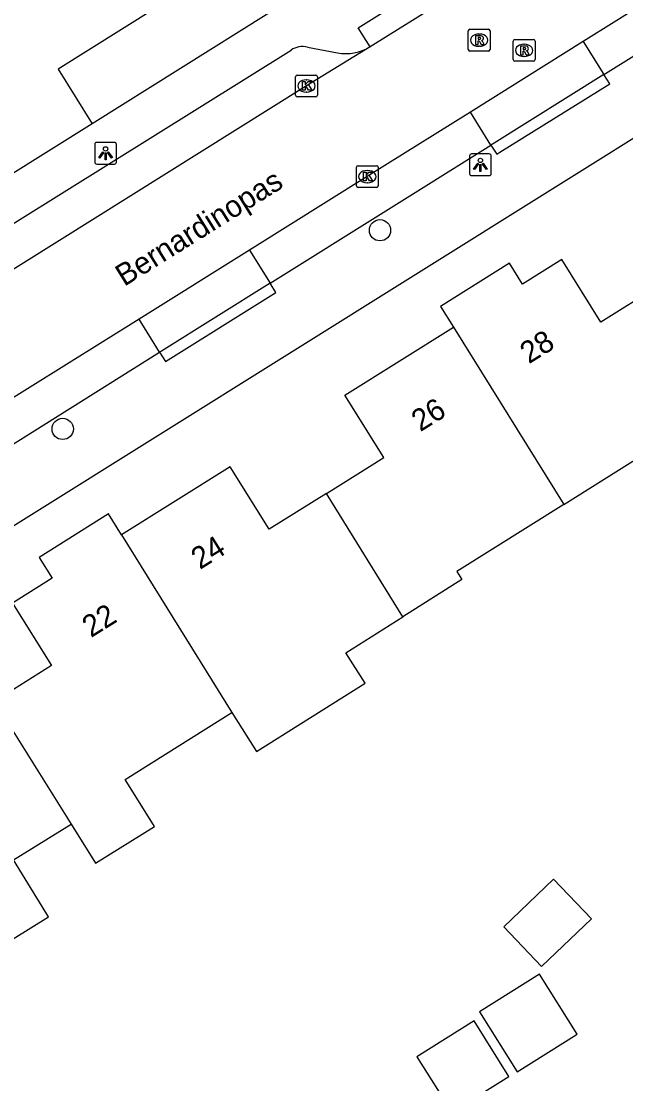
# Model space of a CAD drawing. Extents: x 158838 to 160074, y 386376 to 387776.
# Drawn here: x 159164.4 to 159192.17, y 386920.78 to 386969.57 of the extents above; entities that cross this region are included whole.
import ezdxf

# ---------------------------------------------------------------- set-up
doc = ezdxf.new("R2010")
doc.units = 0
for name, color, linetype in [('IMGEO_Boom', 7, 'Continuous'), ('IMGEO_Kolk', 7, 'Continuous'), ('IMGEO_Lichtpunt', 7, 'Continuous'), ('IMGEO_Openbare_ruimte_label', 7, 'Continuous'), ('IMGEO_Pand', 7, 'Continuous'), ('IMGEO_Pand_nummerreeks', 7, 'Continuous'), ('IMGEO_Parkeervlak_open', 7, 'Continuous'), ('IMGEO_Rijbaan_lokaal_gesloten', 7, 'Continuous'), ('IMGEO_Rioolput', 7, 'Continuous'), ('IMGEO_Voetpad_open', 7, 'Continuous')]:
    doc.layers.add(name, color=color, linetype=linetype)

msp = doc.modelspace()

# ---------------------------------------------------------------- linework, layer by layer
at = {"layer": 'IMGEO_Boom'}
for centre in [(159180.879, 386959.972), (159166.304, 386950.85)]:
    msp.add_circle(centre, 0.489, dxfattribs=at)
at = {"layer": 'IMGEO_Kolk'}
for p, q in [((159177.002, 386966.171), (159177.002, 386967.023)), ((159177.077, 386967.097), (159177.929, 386967.097)), ((159177.49, 386966.877), (159177.515, 386966.877)), ((159178.003, 386967.023), (159178.003, 386966.171)), ((159177.929, 386966.097), (159177.077, 386966.097)), ((159177.513, 386966.317), (159177.488, 386966.317)), ((159179.797, 386962.009), (159179.797, 386962.861)), ((159179.872, 386962.935), (159180.724, 386962.935)), ((159180.285, 386962.715), (159180.31, 386962.715)), ((159180.798, 386962.861), (159180.798, 386962.009)), ((159180.308, 386962.155), (159180.283, 386962.155)), ((159180.724, 386961.935), (159179.872, 386961.935))]:
    msp.add_line(p, q, dxfattribs=at)
for points in [[(159177.002, 386966.171), (159177.002, 386967.023)], [(159177.077, 386967.097), (159177.929, 386967.097)], [(159178.003, 386967.023), (159178.003, 386966.171)], [(159177.323, 386966.797), (159177.446, 386966.797), (159177.446, 386966.646), (159177.576, 386966.797), (159177.74, 386966.797), (159177.594, 386966.646), (159177.747, 386966.397), (159177.595, 386966.397), (159177.51, 386966.561), (159177.446, 386966.494), (159177.446, 386966.397), (159177.323, 386966.397), (159177.323, 386966.797)], [(159177.929, 386966.097), (159177.077, 386966.097)], [(159179.797, 386962.009), (159179.797, 386962.861)], [(159179.872, 386962.935), (159180.724, 386962.935)], [(159180.118, 386962.635), (159180.241, 386962.635), (159180.241, 386962.484), (159180.371, 386962.635), (159180.535, 386962.635), (159180.389, 386962.484), (159180.542, 386962.235), (159180.39, 386962.235), (159180.305, 386962.399), (159180.241, 386962.332), (159180.241, 386962.235), (159180.118, 386962.235), (159180.118, 386962.635)], [(159180.798, 386962.861), (159180.798, 386962.009)], [(159180.724, 386961.935), (159179.872, 386961.935)]]:
    msp.add_lwpolyline(points, dxfattribs=at)
for centre, start, end in [((159177.079, 386967.021), 91.552, 178.448), ((159177.079, 386967.021), 91.552, 178.448), ((159177.927, 386967.021), 1.552, 88.448), ((159177.927, 386967.021), 1.552, 88.448), ((159177.079, 386966.173), 181.552, 268.448), ((159177.079, 386966.173), 181.552, 268.448), ((159177.927, 386966.173), 271.552, 358.448), ((159177.927, 386966.173), 271.552, 358.448), ((159179.874, 386962.859), 91.552, 178.448), ((159179.874, 386962.859), 91.552, 178.448), ((159180.722, 386962.859), 1.552, 88.448), ((159180.722, 386962.859), 1.552, 88.448), ((159179.874, 386962.011), 181.552, 268.448), ((159179.874, 386962.011), 181.552, 268.448), ((159180.722, 386962.011), 271.552, 358.448), ((159180.722, 386962.011), 271.552, 358.448)]:
    msp.add_arc(centre, 0.0765, start, end, dxfattribs=at)
for centre, major_axis, ratio, start_param, end_param in [((159177.489, 386966.597), (-0.387, 0.002), 0.722429, 4.712389, 7.853982), ((159177.514, 386966.597), (-0.39, 0.002), 0.717154, 1.570796, 4.712389), ((159180.284, 386962.435), (-0.387, 0.002), 0.722429, 4.712389, 7.853982), ((159180.309, 386962.435), (-0.39, 0.002), 0.717154, 1.570796, 4.712389)]:
    msp.add_ellipse(centre, major_axis=major_axis, ratio=ratio, start_param=start_param, end_param=end_param, dxfattribs=at)
at = {"layer": 'IMGEO_Lichtpunt'}
for p, q in [((159168.678, 386964.006), (159167.87, 386964.006)), ((159168.678, 386964.006), (159167.87, 386964.006)), ((159167.776, 386963.911), (159167.776, 386963.104)), ((159167.776, 386963.911), (159167.776, 386963.104)), ((159168.772, 386963.104), (159168.772, 386963.911)), ((159168.772, 386963.104), (159168.772, 386963.911)), ((159185.896, 386963.476), (159185.088, 386963.476)), ((159185.896, 386963.476), (159185.088, 386963.476)), ((159167.87, 386963.01), (159168.678, 386963.01)), ((159167.87, 386963.01), (159168.678, 386963.01)), ((159184.994, 386963.381), (159184.994, 386962.574)), ((159184.994, 386963.381), (159184.994, 386962.574)), ((159185.99, 386962.574), (159185.99, 386963.381)), ((159185.99, 386962.574), (159185.99, 386963.381)), ((159185.088, 386962.48), (159185.896, 386962.48)), ((159185.088, 386962.48), (159185.896, 386962.48))]:
    msp.add_line(p, q, dxfattribs=at)
for points in [[(159168.15, 386963.575), (159168.189, 386963.547), (159168.001, 386963.285), (159167.963, 386963.312), (159168.15, 386963.575)], [(159168.252, 386963.527), (159168.299, 386963.527), (159168.299, 386963.205), (159168.252, 386963.205), (159168.252, 386963.527)], [(159168.362, 386963.547), (159168.4, 386963.574), (159168.587, 386963.312), (159168.548, 386963.284), (159168.362, 386963.547)], [(159185.368, 386963.045), (159185.407, 386963.017), (159185.219, 386962.755), (159185.181, 386962.782), (159185.368, 386963.045)], [(159185.47, 386962.997), (159185.517, 386962.997), (159185.517, 386962.675), (159185.47, 386962.675), (159185.47, 386962.997)], [(159185.58, 386963.017), (159185.618, 386963.044), (159185.805, 386962.782), (159185.766, 386962.754), (159185.58, 386963.017)]]:
    msp.add_lwpolyline(points, dxfattribs=at)
for centre in [(159168.275, 386963.709), (159185.493, 386963.179)]:
    msp.add_circle(centre, 0.0994, dxfattribs=at)
for centre, start, end in [((159167.87, 386963.911), 90, 180), ((159167.87, 386963.911), 90, 180), ((159168.678, 386963.911), 0, 90), ((159168.678, 386963.911), 0, 90), ((159185.088, 386963.381), 90, 180), ((159185.088, 386963.381), 90, 180), ((159185.896, 386963.381), 0, 90), ((159185.896, 386963.381), 0, 90), ((159167.87, 386963.104), 180, 270), ((159167.87, 386963.104), 180, 270), ((159168.678, 386963.104), 270, 0), ((159168.678, 386963.104), 270, 360), ((159185.088, 386962.574), 180, 270), ((159185.088, 386962.574), 180, 270), ((159185.896, 386962.574), 270, 0), ((159185.896, 386962.574), 270, 360)]:
    msp.add_arc(centre, 0.0946, start, end, dxfattribs=at)
at = {"layer": 'IMGEO_Pand'}
for points in [[(159167.213, 386978.869), (159167.297, 386978.734), (159166.027, 386977.941), (159167.591, 386975.434), (159168.862, 386976.227), (159172.044, 386971.102), (159166.089, 386967.372), (159167.663, 386964.86)], [(159167.663, 386964.86), (159163.761, 386962.422)], [(159193.667, 386957.401), (159191.03, 386955.753), (159189.234, 386958.626), (159187.428, 386957.498), (159186.829, 386958.456), (159183.658, 386956.474), (159184.255, 386955.514)], [(159178.419, 386947.882), (159181.056, 386949.53), (159179.265, 386952.395), (159184.255, 386955.514)], [(159184.255, 386955.514), (159189.319, 386947.379)], [(159189.319, 386947.379), (159194.23, 386950.453), (159194.469, 386950.071), (159197.192, 386951.776)], [(159178.419, 386947.882), (159175.791, 386946.239), (159174, 386949.104), (159169.005, 386945.982)], [(159181.93, 386942.22), (159178.419, 386947.882)], [(159189.319, 386947.379), (159184.409, 386944.305), (159184.643, 386943.932), (159181.93, 386942.22)], [(159169.005, 386945.982), (159168.408, 386946.941), (159165.221, 386944.949), (159165.82, 386943.991), (159163.997, 386942.852), (159165.794, 386939.978), (159163.157, 386938.33)], [(159169.005, 386945.982), (159174.079, 386937.828)], [(159174.079, 386937.828), (159175.199, 386936.041), (159180.191, 386939.172), (159179.311, 386940.566), (159181.93, 386942.22)], [(159163.157, 386938.33), (159166.699, 386932.701)], [(159166.699, 386932.701), (159167.806, 386930.905), (159170.516, 386932.597), (159169.167, 386934.748), (159174.079, 386937.828)], [(159158.818, 386928.282), (159160.652, 386925.33), (159165.652, 386928.445), (159164.039, 386931.062), (159166.699, 386932.701)], [(159186.564, 386927.976), (159188.304, 386926.16), (159190.589, 386928.35), (159188.849, 386930.166), (159186.564, 386927.976)], [(159185.446, 386924.08), (159187.177, 386921.32), (159189.938, 386923.051), (159188.207, 386925.811), (159185.446, 386924.08)], [(159182.576, 386922.02), (159184.177, 386919.466), (159186.8, 386921.11), (159185.199, 386923.664), (159182.576, 386922.02)]]:
    msp.add_lwpolyline(points, dxfattribs=at)
at = {"layer": 'IMGEO_Parkeervlak_open'}
for points in [[(159190.218, 386968.642), (159191.168, 386967.117)], [(159185.978, 386963.884), (159185.031, 386965.399)], [(159174.889, 386959.062), (159175.837, 386957.543)], [(159170.756, 386954.373), (159169.809, 386955.89)]]:
    msp.add_lwpolyline(points, dxfattribs=at)
at = {"layer": 'IMGEO_Rijbaan_lokaal_gesloten'}
for points in [[(159200.332, 386974.968), (159194.491, 386971.313), (159190.218, 386968.642)], [(159188.942, 386973.711), (159180.429, 386968.39)], [(159180.429, 386968.39), (159177.5, 386966.596), (159158.066, 386954.455), (159131.114, 386937.622)], [(159190.218, 386968.642), (159185.031, 386965.399)], [(159185.031, 386965.399), (159180.293, 386962.436), (159174.889, 386959.062)], [(159174.889, 386959.062), (159169.809, 386955.89)], [(159169.809, 386955.89), (159161.463, 386950.678), (159159.702, 386949.581)]]:
    msp.add_lwpolyline(points, dxfattribs=at)
at = {"layer": 'IMGEO_Rioolput'}
for p, q in [((159184.935, 386968.275), (159184.935, 386969.127)), ((159185.01, 386969.201), (159185.862, 386969.201)), ((159185.423, 386968.981), (159185.448, 386968.981)), ((159185.936, 386969.127), (159185.936, 386968.275)), ((159185.446, 386968.421), (159185.421, 386968.421)), ((159187, 386967.805), (159187, 386968.657)), ((159187.075, 386968.731), (159187.927, 386968.731)), ((159187.488, 386968.511), (159187.513, 386968.511)), ((159188.001, 386968.657), (159188.001, 386967.805)), ((159185.862, 386968.201), (159185.01, 386968.201)), ((159187.511, 386967.951), (159187.486, 386967.951)), ((159187.927, 386967.731), (159187.075, 386967.731))]:
    msp.add_line(p, q, dxfattribs=at)
for points in [[(159184.935, 386968.275), (159184.935, 386969.127)], [(159185.01, 386969.201), (159185.862, 386969.201)], [(159185.524, 386968.899), (159185.272, 386968.901), (159185.272, 386968.501)], [(159185.45, 386968.82), (159185.396, 386968.82), (159185.396, 386968.739)], [(159185.936, 386969.127), (159185.936, 386968.275)], [(159185.272, 386968.501), (159185.396, 386968.501), (159185.396, 386968.663), (159185.407, 386968.663)], [(159185.396, 386968.739), (159185.448, 386968.739)], [(159185.454, 386968.634), (159185.525, 386968.501), (159185.665, 386968.501), (159185.6, 386968.627)], [(159187, 386967.805), (159187, 386968.657)], [(159187.075, 386968.731), (159187.927, 386968.731)], [(159187.589, 386968.429), (159187.337, 386968.431), (159187.337, 386968.031)], [(159187.515, 386968.35), (159187.461, 386968.35), (159187.461, 386968.269)], [(159188.001, 386968.657), (159188.001, 386967.805)], [(159185.862, 386968.201), (159185.01, 386968.201)], [(159187.337, 386968.031), (159187.461, 386968.031), (159187.461, 386968.193), (159187.472, 386968.193)], [(159187.461, 386968.269), (159187.513, 386968.269)], [(159187.519, 386968.164), (159187.59, 386968.031), (159187.73, 386968.031), (159187.665, 386968.157)], [(159187.927, 386967.731), (159187.075, 386967.731)]]:
    msp.add_lwpolyline(points, dxfattribs=at)
for centre, radius, start, end in [((159185.012, 386969.125), 0.0765, 91.552, 178.448), ((159185.012, 386969.125), 0.0765, 91.552, 178.448), ((159185.456, 386968.724), 0.0964, 77.0061, 93.1865), ((159185.47, 386968.781), 0.0378, 276.6634, 79.6772), ((159185.523, 386968.789), 0.109, 350.3612, 89.416), ((159185.86, 386969.125), 0.0765, 1.552, 88.448), ((159185.86, 386969.125), 0.0765, 1.552, 88.448), ((159185.406, 386968.61), 0.0533, 26.0293, 88.6989), ((159185.432, 386968.928), 0.19, 274.7715, 282.9687), ((159185.521, 386968.789), 0.112, 277.5842, 350.9817), ((159185.505, 386968.574), 0.108, 29.5134, 73.7905), ((159187.077, 386968.655), 0.0765, 91.552, 178.448), ((159187.077, 386968.655), 0.0765, 91.552, 178.448), ((159187.521, 386968.254), 0.0964, 77.0061, 93.1865), ((159187.535, 386968.311), 0.0378, 276.6634, 79.6772), ((159187.588, 386968.319), 0.109, 350.3612, 89.416), ((159187.925, 386968.655), 0.0765, 1.552, 88.448), ((159187.925, 386968.655), 0.0765, 1.552, 88.448), ((159185.012, 386968.277), 0.0765, 181.552, 268.448), ((159185.012, 386968.277), 0.0765, 181.552, 268.448), ((159185.86, 386968.277), 0.0765, 271.552, 358.448), ((159185.86, 386968.277), 0.0765, 271.552, 358.448), ((159187.471, 386968.14), 0.0533, 26.0293, 88.6989), ((159187.497, 386968.458), 0.19, 274.7715, 282.9687), ((159187.586, 386968.319), 0.112, 277.5842, 350.9817), ((159187.57, 386968.104), 0.108, 29.5134, 73.7905), ((159187.077, 386967.807), 0.0765, 181.552, 268.448), ((159187.077, 386967.807), 0.0765, 181.552, 268.448), ((159187.925, 386967.807), 0.0765, 271.552, 358.448), ((159187.925, 386967.807), 0.0765, 271.552, 358.448)]:
    msp.add_arc(centre, radius, start, end, dxfattribs=at)
for centre, major_axis, ratio, start_param, end_param in [((159185.422, 386968.701), (-0.387, 0.002), 0.722429, 4.712389, 7.853982), ((159185.447, 386968.701), (-0.39, 0.002), 0.717154, 1.570796, 4.712389), ((159187.487, 386968.231), (-0.387, 0.002), 0.722429, 4.712389, 7.853982), ((159187.512, 386968.231), (-0.39, 0.002), 0.717154, 1.570796, 4.712389)]:
    msp.add_ellipse(centre, major_axis=major_axis, ratio=ratio, start_param=start_param, end_param=end_param, dxfattribs=at)
at = {"layer": 'IMGEO_Voetpad_open'}
for points in [[(159146.59, 386935.503), (159218.693, 386980.571)], [(159180.429, 386968.39), (159179.877, 386969.271), (159188.385, 386974.601), (159188.942, 386973.711)], [(159191.168, 386967.117), (159191.24, 386967.162), (159201.286, 386973.442)], [(159175.771, 386969.935), (159167.663, 386964.86)], [(159177.549, 386968.381), (159178.92, 386968.12)], [(159132.671, 386940.711), (159176.792, 386968.248)], [(159191.168, 386967.117), (159186.121, 386963.973), (159185.978, 386963.884)], [(159185.978, 386963.884), (159186.243, 386963.46), (159186.385, 386963.549), (159191.433, 386966.694), (159191.168, 386967.117)], [(159175.837, 386957.543), (159175.962, 386957.621), (159185.978, 386963.884)], [(159175.837, 386957.543), (159170.835, 386954.423), (159170.756, 386954.373)], [(159170.756, 386954.373), (159171.02, 386953.95), (159176.101, 386957.119), (159175.837, 386957.543)], [(159160.657, 386948.043), (159160.771, 386948.114), (159170.756, 386954.373)]]:
    msp.add_lwpolyline(points, dxfattribs=at)
for centre, radius, start, end in [((159177.33, 386967.404), 1.001, 77.3915, 122.5381), ((159179.32, 386970.234), 2.152, 259.2769, 301.0118)]:
    msp.add_arc(centre, radius, start, end, dxfattribs=at)

# ---------------------------------------------------------------- texts
at = {"layer": 'IMGEO_Openbare_ruimte_label'}
msp.add_text('Bernardinopas', height=1, rotation=32.0054, dxfattribs=at).set_placement((159169.132, 386957.369))
at = {"layer": 'IMGEO_Pand_nummerreeks'}
for s, rotation, p in [('28', 32.0054, (159187.718, 386953.811)), ('26', 32.0112, (159182.731, 386950.694)), ('24', 32.0112, (159172.609, 386944.367)), ('22', 32.0054, (159167.604, 386941.239))]:
    msp.add_text(s, height=1, rotation=rotation, dxfattribs=at).set_placement(p)

doc.saveas('drawing.dxf')
